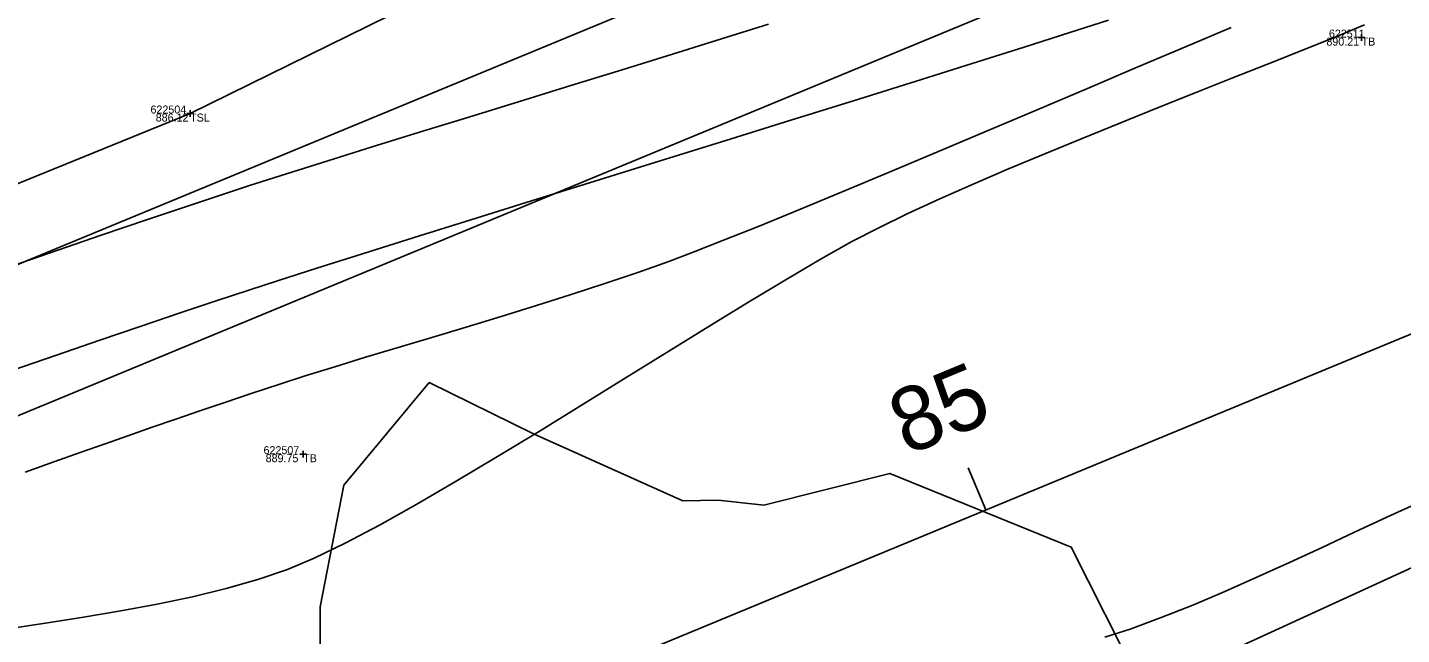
# Model space of a CAD drawing. Extents: x 1957117 to 1971063, y 701601 to 715861.
# Drawn here: x 1965971.3 to 1966031.4, y 709296.2 to 709322.8 of the extents above; entities that cross this region are included whole.
import ezdxf

# ---------------------------------------------------------------- set-up
doc = ezdxf.new("R2010")
doc.units = 0
for name, color, linetype in [('DT_X_Contour_Major', 7, 'Continuous'), ('DT_X_Contour_Minor', 7, 'Continuous'), ('DT_X_TIN_Hull', 7, 'Continuous'), ('GE_X_CL_20', 7, 'Continuous'), ('PV_P_Drive', 7, 'Continuous'), ('PV_P_Shoulder', 7, 'Continuous'), ('RS_Raster1', 7, 'Continuous'), ('RW_X_Esmt_RR', 7, 'Continuous'), ('RW_X_Fee_RW', 7, 'Continuous'), ('SC_Scratch1', 7, 'Continuous'), ('SC_Shading5', 7, 'Continuous'), ('VG_X_Tree_Line_Rt', 7, 'Continuous')]:
    doc.layers.add(name, color=color, linetype=linetype)

msp = doc.modelspace()

# ---------------------------------------------------------------- linework, layer by layer
at = {"layer": 'DT_X_Contour_Major'}
for points in [[(1966029.801, 709322.885), (1966028.482, 709322.343), (1966027.065, 709321.771), (1966025.568, 709321.172), (1966024.008, 709320.551), (1966022.401, 709319.912), (1966020.764, 709319.259), (1966019.112, 709318.595), (1966017.464, 709317.926), (1966015.835, 709317.256), (1966014.243, 709316.587), (1966012.703, 709315.925), (1966011.232, 709315.274), (1966009.847, 709314.637), (1966008.565, 709314.019), (1966007.395, 709313.408), (1966006.047, 709312.653), (1966004.546, 709311.774), (1966002.919, 709310.794), (1966001.189, 709309.734), (1965999.383, 709308.617), (1965997.526, 709307.464), (1965995.644, 709306.297), (1965993.761, 709305.137), (1965991.904, 709304.007), (1965990.097, 709302.929), (1965988.366, 709301.923), (1965986.736, 709301.012), (1965985.233, 709300.219), (1965983.883, 709299.563), (1965982.71, 709299.068), (1965981.424, 709298.628), (1965980.036, 709298.233), (1965978.563, 709297.879), (1965977.02, 709297.557), (1965975.424, 709297.263), (1965973.793, 709296.988), (1965972.141, 709296.728), (1965970.486, 709296.475)], [(1966029.801, 709322.885), (1966028.482, 709322.343), (1966027.065, 709321.771), (1966025.568, 709321.172), (1966024.008, 709320.551), (1966022.401, 709319.912), (1966020.764, 709319.259), (1966019.112, 709318.595), (1966017.464, 709317.926), (1966015.835, 709317.256), (1966014.243, 709316.587), (1966012.703, 709315.925), (1966011.232, 709315.274), (1966009.847, 709314.637), (1966008.565, 709314.019), (1966007.395, 709313.408), (1966006.047, 709312.653), (1966004.546, 709311.774), (1966002.919, 709310.794), (1966001.189, 709309.734), (1965999.383, 709308.617), (1965997.526, 709307.464), (1965995.644, 709306.297), (1965993.761, 709305.137), (1965991.904, 709304.007), (1965990.097, 709302.929), (1965988.366, 709301.923), (1965986.736, 709301.012), (1965985.233, 709300.219), (1965983.883, 709299.563), (1965982.71, 709299.068), (1965981.424, 709298.628), (1965980.036, 709298.233), (1965978.563, 709297.879), (1965977.02, 709297.557), (1965975.424, 709297.263), (1965973.793, 709296.988), (1965972.141, 709296.728), (1965970.486, 709296.475)], [(1966018.46, 709296.114), (1966019.567, 709296.467), (1966020.92, 709296.966), (1966022.298, 709297.517), (1966023.694, 709298.109), (1966025.105, 709298.734), (1966026.525, 709299.381), (1966027.95, 709300.04), (1966029.373, 709300.701), (1966030.791, 709301.356), (1966032.197, 709301.994)], [(1966018.46, 709296.114), (1966019.567, 709296.467), (1966020.92, 709296.966), (1966022.298, 709297.517), (1966023.694, 709298.109), (1966025.105, 709298.734), (1966026.525, 709299.381), (1966027.95, 709300.04), (1966029.373, 709300.701), (1966030.791, 709301.356), (1966032.197, 709301.994)]]:
    msp.add_lwpolyline(points, dxfattribs=at)
at = {"layer": 'DT_X_Contour_Minor'}
for points in [[(1965969.794, 709312.049), (1965972.293, 709312.907), (1965974.575, 709313.688), (1965976.594, 709314.376), (1965978.303, 709314.953), (1965979.654, 709315.404), (1965981.061, 709315.863), (1965982.679, 709316.379), (1965984.476, 709316.945), (1965986.423, 709317.553), (1965988.49, 709318.193), (1965990.645, 709318.859), (1965992.859, 709319.541), (1965995.102, 709320.232), (1965997.342, 709320.923), (1965999.551, 709321.606), (1966001.698, 709322.273), (1966003.752, 709322.915)], [(1965969.794, 709312.049), (1965972.293, 709312.907), (1965974.575, 709313.688), (1965976.594, 709314.376), (1965978.303, 709314.953), (1965979.654, 709315.404), (1965981.061, 709315.863), (1965982.679, 709316.379), (1965984.476, 709316.945), (1965986.423, 709317.553), (1965988.49, 709318.193), (1965990.645, 709318.859), (1965992.859, 709319.541), (1965995.102, 709320.232), (1965997.342, 709320.923), (1965999.551, 709321.606), (1966001.698, 709322.273), (1966003.752, 709322.915)], [(1965970.659, 709307.775), (1965972.608, 709308.445), (1965974.503, 709309.094), (1965976.317, 709309.712), (1965978.025, 709310.29), (1965979.601, 709310.82), (1965981.019, 709311.291), (1965982.326, 709311.716), (1965984, 709312.251), (1965985.991, 709312.88), (1965988.251, 709313.588), (1965990.731, 709314.363), (1965993.383, 709315.189), (1965996.157, 709316.052), (1965999.005, 709316.937), (1966001.879, 709317.83), (1966004.73, 709318.717), (1966007.508, 709319.583), (1966010.166, 709320.414), (1966012.654, 709321.196), (1966014.925, 709321.913), (1966016.928, 709322.552), (1966018.616, 709323.098)], [(1965970.659, 709307.775), (1965972.608, 709308.445), (1965974.503, 709309.094), (1965976.317, 709309.712), (1965978.025, 709310.29), (1965979.601, 709310.82), (1965981.019, 709311.291), (1965982.326, 709311.716), (1965984, 709312.251), (1965985.991, 709312.88), (1965988.251, 709313.588), (1965990.731, 709314.363), (1965993.383, 709315.189), (1965996.157, 709316.052), (1965999.005, 709316.937), (1966001.879, 709317.83), (1966004.73, 709318.717), (1966007.508, 709319.583), (1966010.166, 709320.414), (1966012.654, 709321.196), (1966014.925, 709321.913), (1966016.928, 709322.552), (1966018.616, 709323.098)], [(1965971.252, 709303.333), (1965972.494, 709303.775), (1965973.648, 709304.185), (1965974.736, 709304.57), (1965975.781, 709304.937), (1965976.805, 709305.294), (1965977.83, 709305.647), (1965978.878, 709306.005), (1965979.971, 709306.375), (1965981.132, 709306.763), (1965982.383, 709307.178), (1965983.53, 709307.548), (1965984.785, 709307.94), (1965986.13, 709308.35), (1965987.549, 709308.777), (1965989.023, 709309.219), (1965990.534, 709309.674), (1965992.065, 709310.139), (1965993.598, 709310.612), (1965995.114, 709311.091), (1965996.597, 709311.574), (1965998.028, 709312.058), (1965999.389, 709312.542), (1966000.46, 709312.946), (1966001.785, 709313.467), (1966003.333, 709314.091), (1966005.072, 709314.803), (1966006.969, 709315.589), (1966008.992, 709316.433), (1966011.109, 709317.322), (1966013.287, 709318.242), (1966015.496, 709319.176), (1966017.701, 709320.112), (1966019.871, 709321.034), (1966021.974, 709321.928), (1966023.978, 709322.779)], [(1965971.252, 709303.333), (1965972.494, 709303.775), (1965973.648, 709304.185), (1965974.736, 709304.57), (1965975.781, 709304.937), (1965976.805, 709305.294), (1965977.83, 709305.647), (1965978.878, 709306.005), (1965979.971, 709306.375), (1965981.132, 709306.763), (1965982.383, 709307.178), (1965983.53, 709307.548), (1965984.785, 709307.94), (1965986.13, 709308.35), (1965987.549, 709308.777), (1965989.023, 709309.219), (1965990.534, 709309.674), (1965992.065, 709310.139), (1965993.598, 709310.612), (1965995.114, 709311.091), (1965996.597, 709311.574), (1965998.028, 709312.058), (1965999.389, 709312.542), (1966000.46, 709312.946), (1966001.785, 709313.467), (1966003.333, 709314.091), (1966005.072, 709314.803), (1966006.969, 709315.589), (1966008.992, 709316.433), (1966011.109, 709317.322), (1966013.287, 709318.242), (1966015.496, 709319.176), (1966017.701, 709320.112), (1966019.871, 709321.034), (1966021.974, 709321.928), (1966023.978, 709322.779)]]:
    msp.add_lwpolyline(points, dxfattribs=at)
at = {"layer": 'DT_X_TIN_Hull'}
msp.add_lwpolyline([(1966705.312, 709644.884), (1966663.171, 709626.843), (1966621.589, 709608.696), (1966571.286, 709587.253), (1966481.433, 709548.015), (1966434.029, 709529.188), (1966335.694, 709490.202), (1966288.852, 709472.642), (1966243.191, 709453.495), (1966205.697, 709435.643), (1966157.25, 709420.758), (1966064.54, 709376.119), (1966029.466, 709344.118), (1965978.457, 709319.011), (1965934.076, 709300.942), (1965832.751, 709273.707), (1965694.094, 709227.885), (1965654.853, 709209.386), (1965525.495, 709135.113)], dxfattribs=at)
at = {"layer": 'GE_X_CL_20'}
msp.add_line((1966013.246, 709301.675), (1966012.481, 709303.523), dxfattribs=at)
msp.add_lwpolyline([(1966828.097, 709638.981), (1965844.448, 709231.801)], dxfattribs=at)
at = {"layer": 'PV_P_Drive'}
for p, q in [((1966029.537, 709322.332), (1966029.829, 709322.332)), ((1966029.683, 709322.478), (1966029.683, 709322.186)), ((1966029.683, 709322.332), (1966029.683, 709322.332)), ((1965978.311, 709319.011), (1965978.603, 709319.011)), ((1965978.457, 709319.157), (1965978.457, 709318.865)), ((1965978.457, 709319.011), (1965978.457, 709319.011)), ((1965983.4, 709304.26), (1965983.4, 709303.968)), ((1965983.254, 709304.114), (1965983.546, 709304.114)), ((1965983.4, 709304.114), (1965983.4, 709304.114))]:
    msp.add_line(p, q, dxfattribs=at)
at = {"layer": 'RW_X_Esmt_RR'}
msp.add_line((1965836.799, 709250.281), (1966820.447, 709657.46), dxfattribs=at)
msp.add_lwpolyline([(1965830.854, 709254.426), (1966814.503, 709661.605)], dxfattribs=at)
at = {"layer": 'RW_X_Fee_RW'}
msp.add_lwpolyline([(1963881.046, 707276.431), (1964172.578, 707701.964), (1964668.324, 708419.582), (1964735.207, 708501.875), (1964966.496, 708718.802), (1965107.468, 708816.338), (1965585.552, 709094.216), (1966091.861, 709326.705), (1966247.281, 709386.816), (1966633.174, 709551.737), (1966943.202, 709670.565), (1967172.032, 709812.662), (1967935.697, 710373.174), (1968346.714, 710683.963), (1968484.345, 710796.182), (1968743.632, 711067.038), (1968903.937, 711275.819), (1969041.222, 711501.316), (1969638.166, 712572.015), (1970019.077, 713196.718)], dxfattribs=at)
at = {"layer": 'SC_Shading5'}
for points in [[(1963589.678, 706586.994), (1963626.625, 706689.548), (1963651.76, 706746.832), (1963668.09, 706778.596), (1963682.768, 706805.402), (1963734.424, 706911.594), (1963826.849, 707116.717), (1963877.258, 707215.645), (1963964.981, 707354.472), (1964070.526, 707509.355), (1964132.574, 707601.994), (1964163.9, 707642.169), (1964191.2, 707685.167), (1964278.98, 707807.131), (1964326.11, 707874.364), (1964396.427, 707968.962), (1964508.519, 708133.679), (1964655.588, 708336.552), (1964745.319, 708429.172), (1964840.327, 708522.317), (1964988.178, 708660.245), (1965089.796, 708739.041), (1965251.743, 708835.216), (1965415.807, 708922.048), (1965866.2, 709149.38), (1966173.543, 709294.131), (1966283.627, 709338.196), (1966534.003, 709419.214), (1966689.084, 709471.266), (1967008.468, 709641.817), (1967166.677, 709750.124), (1967422.113, 709931.083), (1967818.707, 710198.831), (1968187.021, 710459.852), (1968360.589, 710592.493), (1968496.543, 710707.847), (1968606.427, 710809.378), (1968733.391, 710937.091), (1968807.28, 711025.4), (1968843.008, 711077.094), (1968863.233, 711106.099), (1968909.747, 711171.311), (1968974.133, 711279.559), (1969130.932, 711546.915), (1969247.433, 711744.686), (1969402.714, 712016.424), (1969505.287, 712191.789), (1969666.311, 712460.805), (1969771.586, 712639.896), (1969880.058, 712820.917), (1969964.994, 712955.706), (1969990.005, 713000.084), (1970030.065, 713068.479)], [(1963609.915, 706579.703), (1963646.615, 706681.572), (1963671.193, 706737.585), (1963687.092, 706768.511), (1963701.884, 706795.526), (1963753.906, 706902.469), (1963846.249, 707107.41), (1963895.973, 707204.994), (1963982.966, 707342.667), (1964088.35, 707497.312), (1964150.015, 707589.379), (1964181.502, 707629.761), (1964209.024, 707673.109), (1964296.517, 707794.674), (1964343.552, 707861.772), (1964413.958, 707956.489), (1964526.123, 708121.313), (1964672.104, 708322.686), (1964760.576, 708414.006), (1964855.195, 708506.77), (1965002.134, 708643.847), (1965101.925, 708721.226), (1965262.272, 708816.451), (1965425.685, 708902.939), (1965875.63, 709130.044), (1966182.13, 709274.398), (1966290.944, 709317.954), (1966540.737, 709398.785), (1966697.632, 709451.445), (1967019.644, 709623.399), (1967178.971, 709732.471), (1967434.35, 709913.39), (1967830.945, 710181.14), (1968199.774, 710442.525), (1968374.086, 710575.735), (1968510.806, 710691.739), (1968621.36, 710793.889), (1968749.296, 710922.58), (1968824.413, 711012.355), (1968860.678, 711064.827), (1968880.812, 711093.701), (1968927.778, 711159.547), (1968992.655, 711268.62), (1969149.476, 711536.015), (1969266.039, 711733.891), (1969421.336, 712005.657), (1969523.8, 712180.835), (1969684.812, 712449.831), (1969790.084, 712628.917), (1969898.385, 712809.653), (1969983.474, 712944.685), (1970008.657, 712989.367), (1970048.626, 713057.607)]]:
    msp.add_spline(points, degree=3, dxfattribs=at)
at = {"layer": 'VG_X_Tree_Line_Rt'}
msp.add_lwpolyline([(1965993.478, 709305.001), (1965999.995, 709302.073), (1966001.548, 709302.099), (1966003.543, 709301.878), (1966009.049, 709303.271), (1966016.985, 709300.043), (1966019.966, 709294.128), (1966012.163, 709293.04), (1966007.293, 709293.226), (1966005.343, 709293.459), (1966002.441, 709293.156), (1965999.677, 709291.218), (1965998.202, 709288.468), (1965992.723, 709281.992), (1965986.56, 709282.311), (1965984.442, 709285.142), (1965984.141, 709292.018), (1965984.142, 709297.44), (1965985.173, 709302.756), (1965988.917, 709307.248), (1965993.478, 709305.001)], dxfattribs=at)

# ---------------------------------------------------------------- texts
at = {"layer": 'GE_X_CL_20'}
msp.add_text('85', height=2.8, rotation=22.48703, dxfattribs=at).set_placement((1966009.803, 709304.038))
at = {"layer": 'PV_P_Shoulder'}
for s, p in [('890.21', (1966028.142, 709321.982)), ('886.12', (1965976.953, 709318.661)), ('889.75', (1965981.76, 709303.764))]:
    msp.add_text(s, height=0.35, dxfattribs=at).set_placement(p)
at = {"layer": 'RS_Raster1'}
for s, p in [('622511', (1966028.252, 709322.332)), ('622504', (1965976.726, 709319.011)), ('622507', (1965981.667, 709304.114))]:
    msp.add_text(s, height=0.35, dxfattribs=at).set_placement(p)
at = {"layer": 'SC_Scratch1'}
for s, p in [('TB', (1966029.683, 709321.982)), ('TSL', (1965978.457, 709318.661)), ('TB', (1965983.4, 709303.764))]:
    msp.add_text(s, height=0.35, dxfattribs=at).set_placement(p)

doc.saveas('drawing.dxf')
